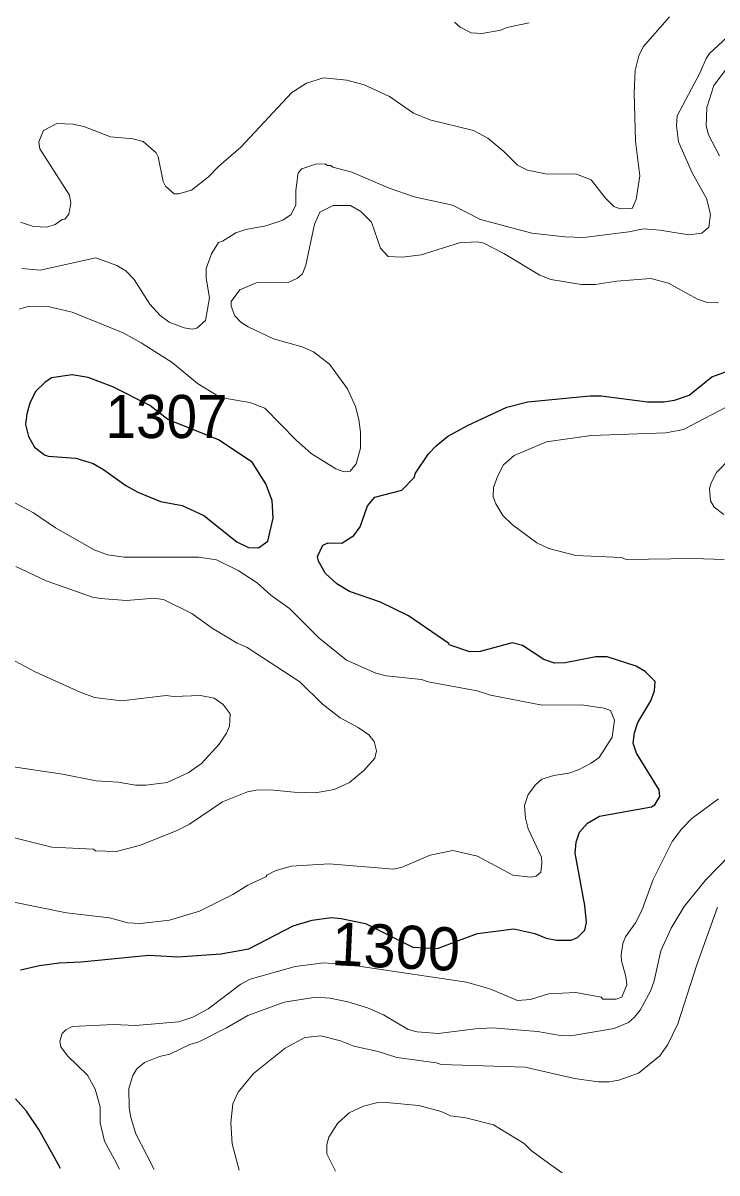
# Model space of a CAD drawing. Extents: x 598.3 to 623.2, y 6902.2 to 6930.1.
# Drawn here: x 603.994 to 605.281, y 6902.328 to 6904.462 of the extents above; entities that cross this region are included whole.
import ezdxf
from ezdxf.enums import TextEntityAlignment as Align

# ---------------------------------------------------------------- set-up
doc = ezdxf.new("R2010")
doc.units = 0
doc.header["$LTSCALE"] = 0.032
doc.layers.add('1', color=7, linetype='Continuous', lineweight=25)
doc.layers.add('2', color=7, linetype='Continuous', lineweight=13)
doc.layers.add('21', color=7, linetype='Continuous')
doc.layers.add('61', color=7, linetype='Continuous')

msp = doc.modelspace()

# ---------------------------------------------------------------- linework, layer by layer
at = {"layer": '1'}
for points in [[(605.2714, 6903.8053), (605.3075, 6903.818)], [(603.9891, 6902.7044), (604.0246, 6902.7126), (604.0609, 6902.7173), (604.1017, 6902.7192), (604.227, 6902.732), (604.2814, 6902.7289), (604.3608, 6902.734), (604.4126, 6902.7436), (604.4948, 6902.7863), (604.5301, 6902.7968), (604.5654, 6902.8016), (604.5838, 6902.8), (604.6291, 6902.7904), (604.7169, 6902.7463), (604.7628, 6902.7444), (604.8017, 6902.759), (604.8367, 6902.7718), (604.9041, 6902.7806), (604.9432, 6902.7721), (604.9643, 6902.7636), (604.9837, 6902.7595), (605.0107, 6902.7595), (605.0222, 6902.7645), (605.0358, 6902.778), (605.0392, 6902.7925), (605.0361, 6902.824), (605.0183, 6902.9211), (605.0199, 6902.9412), (605.0261, 6902.9598), (605.0411, 6902.9766), (605.063, 6902.9895), (605.1596, 6903.0072), (605.1657, 6903.0107), (605.1751, 6903.0265), (605.1742, 6903.0383), (605.1321, 6903.1067), (605.1259, 6903.1254), (605.1282, 6903.1446), (605.1345, 6903.1636), (605.1585, 6903.2038), (605.1655, 6903.2226), (605.1666, 6903.2395), (605.148, 6903.258), (605.1313, 6903.2684), (605.0773, 6903.2857), (605.0566, 6903.2856), (604.9993, 6903.2744), (604.9801, 6903.2736), (604.9601, 6903.2804), (604.9202, 6903.3067), (604.9011, 6903.3115), (604.8422, 6903.2954), (604.8228, 6903.2947), (604.7846, 6903.3075), (604.7839, 6903.3102), (604.7087, 6903.3612), (604.6571, 6903.3866), (604.5996, 6903.4068), (604.5761, 6903.4208), (604.555, 6903.4398), (604.5418, 6903.4631), (604.5401, 6903.4716), (604.5501, 6903.4924), (604.5601, 6903.497), (604.5851, 6903.4963), (604.6075, 6903.5106), (604.6192, 6903.5264), (604.6328, 6903.5655), (604.6464, 6903.5817), (604.6967, 6903.5945), (604.7193, 6903.6182), (604.7221, 6903.626), (604.7459, 6903.6619), (604.7605, 6903.6773), (604.7813, 6903.6943), (604.8186, 6903.7145), (604.8914, 6903.7488), (604.9303, 6903.7585), (605.0452, 6903.7698), (605.0662, 6903.7697), (605.1521, 6903.7585), (605.1822, 6903.7584), (605.2022, 6903.7618), (605.2297, 6903.7712), (605.2714, 6903.8053)], [(604.0636, 6902.3356), (604.0523, 6902.356), (604.0232, 6902.4085), (604.0003, 6902.4424), (603.9802, 6902.4651)]]:
    msp.add_lwpolyline(points, dxfattribs=at)
msp.add_lwpolyline([(604.4187, 6903.6468), (604.3565, 6903.6882), (604.2622, 6903.7258), (604.229, 6903.7518), (604.1603, 6903.7863), (604.1149, 6903.804), (604.0853, 6903.8086), (604.0468, 6903.8029), (604.0345, 6903.7947), (604.0169, 6903.7778), (604.0066, 6903.7559), (604.0007, 6903.7361), (603.9983, 6903.7164), (604.0043, 6903.6946), (604.0151, 6903.6746), (604.0338, 6903.6606), (604.0406, 6903.6581), (604.0916, 6903.6541), (604.1237, 6903.6443), (604.1429, 6903.6332), (604.1843, 6903.6034), (604.2066, 6903.5908), (604.2487, 6903.5739), (604.2891, 6903.5665), (604.3291, 6903.5474), (604.3906, 6903.4988), (604.4119, 6903.4882), (604.431, 6903.4874), (604.4481, 6903.5), (604.458, 6903.5428), (604.4562, 6903.5753), (604.4442, 6903.6063)], close=True, dxfattribs=at)
at = {"layer": '2'}
for points in [[(603.9918, 6904.006), (604.0258, 6904.003), (604.1288, 6904.0257), (604.1682, 6904.0114), (604.1848, 6904.0017), (604.1998, 6903.9859), (604.2291, 6903.9397), (604.2483, 6903.9191), (604.2647, 6903.9065), (604.293, 6903.8958), (604.3074, 6903.8937), (604.3164, 6903.8952), (604.3325, 6903.9093), (604.3399, 6903.9516), (604.3334, 6903.9881), (604.3334, 6904.0062), (604.3437, 6904.0335), (604.3567, 6904.0541), (604.3642, 6904.0566), (604.3886, 6904.0721), (604.4073, 6904.0783), (604.444, 6904.085), (604.4761, 6904.0958), (604.4911, 6904.1065), (604.5, 6904.1241), (604.5002, 6904.1511), (604.5044, 6904.1835), (604.5109, 6904.1908), (604.5365, 6904.1996), (604.5544, 6904.2003), (604.5579, 6904.1973), (604.5646, 6904.1972), (604.5685, 6904.1941), (604.6036, 6904.1846), (604.6728, 6904.155), (604.7196, 6904.1394), (604.7905, 6904.1236), (604.8425, 6904.0973), (604.9379, 6904.0714), (604.999, 6904.0648), (605.0345, 6904.0637), (605.1178, 6904.0741), (605.1447, 6904.0799), (605.1755, 6904.0775), (605.229, 6904.0686), (605.2529, 6904.0718), (605.266, 6904.0827), (605.269, 6904.1071), (605.2617, 6904.136), (605.2354, 6904.1837), (605.2101, 6904.2409), (605.2061, 6904.271), (605.2076, 6904.2893), (605.2496, 6904.3686), (605.2609, 6904.3961), (605.2676, 6904.4052), (605.3499, 6904.4813)], [(605.1931, 6904.4733), (605.1443, 6904.4172), (605.1362, 6904.401), (605.1295, 6904.3733), (605.1276, 6904.3323), (605.13, 6904.2423), (605.1381, 6904.1781), (605.1315, 6904.1339), (605.1236, 6904.1177), (605.1019, 6904.1166), (605.09, 6904.1213), (605.0742, 6904.1364), (605.048, 6904.1706), (605.0209, 6904.181), (604.9631, 6904.1819), (604.93, 6904.1884), (604.9109, 6904.1979), (604.8859, 6904.2235), (604.8563, 6904.2482), (604.8294, 6904.262), (604.7484, 6904.2823), (604.7182, 6904.2943), (604.6737, 6904.3254), (604.627, 6904.347), (604.5943, 6904.3559), (604.5515, 6904.36), (604.5199, 6904.35), (604.4925, 6904.3328), (604.3981, 6904.2312), (604.3568, 6904.1955), (604.3382, 6904.1761)], [(604.7946, 6904.463), (604.8049, 6904.4542), (604.825, 6904.4433), (604.8447, 6904.4425), (604.8805, 6904.4487), (604.8913, 6904.4531), (604.933, 6904.4619)], [(605.286, 6904.2153), (605.2658, 6904.2543), (605.2609, 6904.2709), (605.2623, 6904.3051), (605.2754, 6904.3456), (605.3005, 6904.379)], [(604.3382, 6904.1761), (604.3064, 6904.1517), (604.283, 6904.1446), (604.2743, 6904.1447), (604.2584, 6904.1589), (604.2537, 6904.1675), (604.2444, 6904.2131), (604.241, 6904.2206), (604.2166, 6904.2415), (604.1977, 6904.2466), (604.1563, 6904.2502), (604.1069, 6904.2697), (604.0863, 6904.2742), (604.0566, 6904.2749), (604.0319, 6904.2621), (604.0234, 6904.2412), (604.0248, 6904.2279), (604.0799, 6904.1424), (604.0824, 6904.1266), (604.0786, 6904.1072), (604.0716, 6904.0977), (604.0665, 6904.0968), (604.0537, 6904.0878), (604.0379, 6904.0831), (604.0131, 6904.0839), (603.9891, 6904.0921)], [(603.9867, 6903.9309), (604.0029, 6903.9358), (604.0431, 6903.9349), (604.0852, 6903.9252), (604.1796, 6903.8867), (604.2129, 6903.8684), (604.2708, 6903.8315), (604.3175, 6903.7928), (604.3541, 6903.7704), (604.3707, 6903.7647), (604.4149, 6903.7577), (604.4424, 6903.7472), (604.5007, 6903.6874), (604.5283, 6903.6629), (604.5743, 6903.6344), (604.5898, 6903.629), (604.601, 6903.6298), (604.6117, 6903.6433), (604.6199, 6903.6724), (604.6199, 6903.7024), (604.6168, 6903.7259), (604.6104, 6903.7499), (604.5955, 6903.7829), (604.5626, 6903.8287), (604.5328, 6903.8514), (604.5118, 6903.8606), (604.4588, 6903.8758), (604.4113, 6903.8979), (604.3977, 6903.9066), (604.387, 6903.9185), (604.3802, 6903.9359), (604.3797, 6903.945), (604.3962, 6903.9667), (604.4265, 6903.9794), (604.4855, 6903.9801), (604.5033, 6903.9883), (604.5121, 6903.9965), (604.5185, 6904.0121), (604.5343, 6904.0881), (604.5443, 6904.1108), (604.5692, 6904.1228), (604.6011, 6904.1232), (604.6203, 6904.1118), (604.6402, 6904.0923), (604.6569, 6904.0437), (604.6711, 6904.0286), (604.6977, 6904.0273), (604.7322, 6904.0312), (604.8037, 6904.0539), (604.8364, 6904.0555), (604.8487, 6904.0531), (604.8857, 6904.034), (604.9529, 6903.9939), (604.973, 6903.9857), (605.0298, 6903.9763), (605.0552, 6903.9763), (605.0954, 6903.9828), (605.1585, 6903.9875), (605.1914, 6903.979), (605.2452, 6903.949), (605.2635, 6903.943), (605.2842, 6903.9423)], [(605.2945, 6903.4662), (605.2371, 6903.4679), (605.1126, 6903.4663), (605.1044, 6903.4695), (605.0193, 6903.4735), (604.9694, 6903.4864), (604.9468, 6903.4968), (604.9022, 6903.5302), (604.8842, 6903.5477), (604.8708, 6903.5693), (604.8661, 6903.5821), (604.8668, 6903.5996), (604.8738, 6903.6198), (604.8853, 6903.6417), (604.9047, 6903.6593), (604.965, 6903.6847), (605.0479, 6903.6961), (605.1864, 6903.7011), (605.2192, 6903.7073), (605.3115, 6903.7558)], [(605.294, 6903.5498), (605.2761, 6903.5631), (605.2692, 6903.5751), (605.2675, 6903.5978), (605.2702, 6903.6085), (605.2805, 6903.6273), (605.3056, 6903.6533)], [(603.9708, 6902.8314), (604.0746, 6902.8106), (604.154, 6902.8009), (604.188, 6902.792), (604.2118, 6902.7904), (604.2658, 6902.7968), (604.321, 6902.8137), (604.3833, 6902.8441), (604.4108, 6902.8618), (604.4442, 6902.877), (604.446, 6902.88), (604.4617, 6902.888), (604.4912, 6902.8971), (604.5621, 6902.9013), (604.6812, 6902.8916), (604.6971, 6902.8948), (604.7494, 6902.9174), (604.7913, 6902.9263), (604.8367, 6902.9155), (604.9024, 6902.8802), (604.9354, 6902.8763), (604.9459, 6902.8786), (604.9542, 6902.8861), (604.9566, 6902.9026), (604.9556, 6902.9138), (604.931, 6902.9663), (604.926, 6902.986), (604.9244, 6903.0094), (604.9308, 6903.0299), (604.9447, 6903.0479), (604.9561, 6903.0582), (604.9783, 6903.0655), (605.0063, 6903.0696), (605.0245, 6903.0759), (605.0476, 6903.0879), (605.0629, 6903.0989), (605.087, 6903.1362), (605.091, 6903.1678), (605.0839, 6903.1858), (605.0721, 6903.1902), (605.029, 6903.1966), (604.9568, 6903.1957), (604.8612, 6903.2143), (604.8364, 6903.2226), (604.7457, 6903.2388), (604.733, 6903.2435), (604.6675, 6903.2502), (604.6483, 6903.255), (604.5937, 6903.2792), (604.5424, 6903.3205), (604.4885, 6903.375), (604.4533, 6903.3996), (604.4282, 6903.4226), (604.3928, 6903.4459), (604.3526, 6903.4652), (604.3199, 6903.4703), (604.1815, 6903.4704), (604.1505, 6903.4749), (604.1258, 6903.4838), (604.0539, 6903.5247), (604.013, 6903.5527), (603.9785, 6903.5711)], [(603.9778, 6902.9498), (604.0471, 6902.932), (604.1243, 6902.9287), (604.1283, 6902.9256), (604.1664, 6902.9239), (604.2098, 6902.9353), (604.28, 6902.9631), (604.3026, 6902.9751), (604.3637, 6903.0166), (604.4101, 6903.0348), (604.4263, 6903.038), (604.4524, 6903.0389), (604.4968, 6903.034), (604.5362, 6903.0331), (604.5711, 6903.0391), (604.5995, 6903.0524), (604.6264, 6903.0744), (604.6466, 6903.0974), (604.6499, 6903.1112), (604.6453, 6903.1282), (604.6353, 6903.1408), (604.6158, 6903.1542), (604.5824, 6903.172), (604.5485, 6903.1984), (604.5072, 6903.2389), (604.4097, 6903.3026), (604.3913, 6903.3106), (604.3448, 6903.3388), (604.3072, 6903.366), (604.2554, 6903.3915), (604.2382, 6903.3942), (604.1859, 6903.3902), (604.1378, 6903.3934), (604.123, 6903.3964), (604.0366, 6903.4262), (603.9805, 6903.4529)], [(603.9702, 6903.2824), (604.0167, 6903.2575), (604.0999, 6903.2199), (604.1263, 6903.2102), (604.1768, 6903.2039), (604.2597, 6903.2136), (604.2732, 6903.212), (604.3231, 6903.2136), (604.3487, 6903.2088), (604.3651, 6903.1972), (604.3779, 6903.1794), (604.3772, 6903.1568), (604.3715, 6903.1437), (604.3575, 6903.1236), (604.3252, 6903.0875), (604.3, 6903.0703), (604.261, 6903.0522), (604.2214, 6903.047)], [(604.2214, 6903.047), (604.2025, 6903.047), (604.1702, 6903.0527), (604.1297, 6903.0551), (604.067, 6903.0679), (603.9677, 6903.0825)], [(604.1731, 6902.3347), (604.1635, 6902.3525), (604.1453, 6902.3864), (604.137, 6902.4208), (604.1367, 6902.4501), (604.1276, 6902.483), (604.1136, 6902.509), (604.0761, 6902.5448), (604.0637, 6902.5617), (604.0623, 6902.572), (604.0667, 6902.5865), (604.0734, 6902.5935), (604.0849, 6902.5992), (604.1621, 6902.6033), (604.2022, 6902.601), (604.2827, 6902.6082), (604.3091, 6902.6166), (604.3372, 6902.6323), (604.3981, 6902.6778), (604.4151, 6902.6875), (604.4988, 6902.7109), (604.5512, 6902.7173), (604.5961, 6902.7142), (604.8166, 6902.6818), (604.8601, 6902.669), (604.9114, 6902.6479), (604.9351, 6902.6495), (604.9689, 6902.6599), (605.0193, 6902.6624), (605.0662, 6902.6536), (605.0694, 6902.6503), (605.094, 6902.6502), (605.1047, 6902.6536), (605.1138, 6902.6767), (605.112, 6902.6921), (605.104, 6902.721), (605.1033, 6902.7323), (605.1065, 6902.7534), (605.1114, 6902.766), (605.1298, 6902.7917), (605.1419, 6902.8144), (605.1626, 6902.8719), (605.1978, 6902.9425), (605.2153, 6902.9654), (605.2346, 6902.9856), (605.2843, 6903.0217)], [(604.2371, 6902.3341), (604.2234, 6902.3606), (604.203, 6902.4001), (604.1939, 6902.4303), (604.191, 6902.4482), (604.1902, 6902.4846), (604.1973, 6902.5083), (604.2048, 6902.5209), (604.2191, 6902.5327), (604.247, 6902.5435), (604.266, 6902.5481), (604.3032, 6902.5659), (604.3199, 6902.5711), (604.3712, 6902.5967), (604.4109, 6902.6198), (604.4781, 6902.6446), (604.5371, 6902.6536), (604.5639, 6902.652), (604.5967, 6902.6454), (604.6327, 6902.6341), (604.6623, 6902.621), (604.7083, 6902.5936), (604.7252, 6902.5894), (604.7639, 6902.5864), (604.8331, 6902.5953), (604.8648, 6902.5969), (604.9481, 6902.5903), (604.9911, 6902.5824), (605.0102, 6902.5823), (605.0904, 6902.5956), (605.1169, 6902.6066), (605.1282, 6902.6164), (605.1387, 6902.6298), (605.1578, 6902.665), (605.1649, 6902.6841), (605.1768, 6902.7395), (605.1961, 6902.782), (605.2205, 6902.8219), (605.2602, 6902.8712), (605.3062, 6902.9188)], [(605.282, 6902.8209), (605.2436, 6902.7136), (605.2084, 6902.6041), (605.1903, 6902.5662), (605.1752, 6902.5451), (605.1358, 6902.5128), (605.099, 6902.4995), (605.0811, 6902.4965), (605.0606, 6902.4965), (605.0167, 6902.5027), (604.9254, 6902.524), (604.7698, 6902.5289), (604.76, 6902.532), (604.6874, 6902.5419)], [(604.6874, 6902.5419), (604.6529, 6902.5532), (604.6076, 6902.5629), (604.583, 6902.5727), (604.5463, 6902.5822), (604.5166, 6902.5788), (604.4804, 6902.5591), (604.4212, 6902.5122), (604.3931, 6902.4776), (604.3829, 6902.4561), (604.3796, 6902.4206), (604.382, 6902.3818), (604.3893, 6902.3541), (604.3949, 6902.3328)], [(604.5735, 6902.3312), (604.5608, 6902.3567), (604.5577, 6902.3629), (604.5576, 6902.3806), (604.5609, 6902.3939), (604.5775, 6902.4192), (604.5986, 6902.4389), (604.6253, 6902.4513), (604.6497, 6902.4576), (604.6676, 6902.4585), (604.7279, 6902.4527), (604.7697, 6902.4414), (604.7869, 6902.4338), (604.8155, 6902.43), (604.8668, 6902.4171), (604.9233, 6902.3825), (604.9367, 6902.3694), (604.9689, 6902.346), (604.9943, 6902.3275)]]:
    msp.add_lwpolyline(points, dxfattribs=at)

# ---------------------------------------------------------------- texts
at = {"layer": '21', "width": 0.95}
msp.add_text('1307', height=0.08, dxfattribs=at).set_placement((604.1471, 6903.6914))
at = {"layer": '61'}
msp.add_text('1300', height=0.08, rotation=357.299, dxfattribs=at).set_placement((604.6838, 6902.7078), align=Align.CENTER)

doc.saveas('drawing.dxf')
